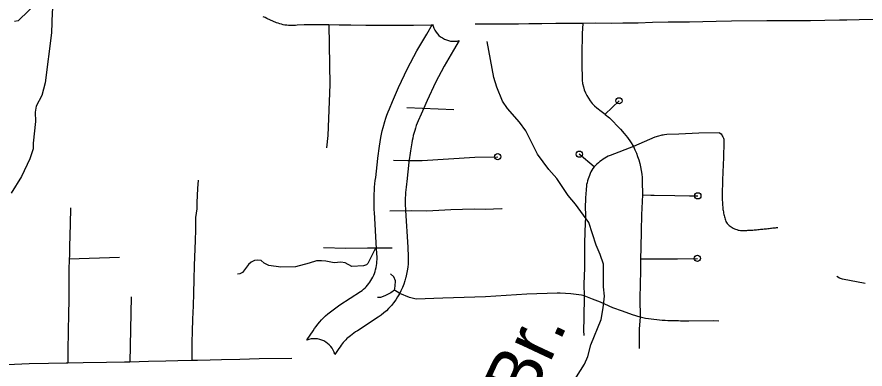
# Model space of a CAD drawing. Extents: x -19 to 366, y -4 to 359.
# Drawn here: x 152.307 to 153.594, y 181.952 to 182.486 of the extents above; entities that cross this region are included whole.
import ezdxf

# ---------------------------------------------------------------- set-up
doc = ezdxf.new("R2010")
doc.units = 0
for name, color, linetype in [('R_Contour Annot', 7, 'Continuous'), ('R_ROW', 7, 'Continuous'), ('R_ROW Annot', 7, 'Continuous'), ('R_Temp Easement', 7, 'Continuous'), ('Sheet Fence', 7, 'Continuous')]:
    doc.layers.add(name, color=color, linetype=linetype)

msp = doc.modelspace()

# ---------------------------------------------------------------- linework, layer by layer
at = {"layer": 'R_Contour Annot'}
for p, q in [((152.9205, 182.3384), (152.9206, 182.3384)), ((152.9021, 182.2654), (152.9021, 182.2657)), ((152.897, 182.1925), (152.897, 182.1924)), ((152.897, 182.1924), (152.9003, 182.1368)), ((152.9003, 182.1368), (152.9003, 182.1368)), ((152.897, 182.0897), (152.897, 182.0895)), ((152.8715, 182.044), (152.871, 182.0435))]:
    msp.add_line(p, q, dxfattribs=at)
for points in [[(152.8771, 182.3572), (152.8864, 182.3786), (152.8998, 182.4073), (152.9141, 182.4341), (152.9291, 182.4595), (152.938, 182.4746)], [(152.9783, 182.4497), (152.9698, 182.4354), (152.9554, 182.411), (152.9422, 182.3862), (152.9296, 182.3591), (152.9205, 182.3384)], [(152.8551, 182.2715), (152.8575, 182.2898), (152.8597, 182.3028), (152.8606, 182.3077), (152.8617, 182.3128), (152.8629, 182.3178), (152.8655, 182.3272), (152.8671, 182.3321), (152.8687, 182.3368), (152.8705, 182.3416), (152.8724, 182.3463), (152.8771, 182.3572)], [(152.9206, 182.3384), (152.9161, 182.3282), (152.9147, 182.3246), (152.9133, 182.3209), (152.9121, 182.3172), (152.9109, 182.3135), (152.9087, 182.3057), (152.9078, 182.3021), (152.907, 182.2984), (152.9063, 182.2946), (152.9044, 182.2829), (152.9021, 182.2654)], [(152.8497, 182.1895), (152.8495, 182.1926), (152.8493, 182.1977), (152.8492, 182.2028), (152.8492, 182.2078), (152.8493, 182.2128), (152.8495, 182.2177), (152.8498, 182.2226), (152.8501, 182.2276), (152.8506, 182.2326), (152.8511, 182.2375), (152.8517, 182.242), (152.8551, 182.2712)], [(152.9021, 182.2657), (152.8987, 182.2364), (152.8982, 182.2319), (152.8977, 182.2278), (152.8973, 182.2237), (152.897, 182.2197), (152.8968, 182.2155), (152.8966, 182.2113), (152.8965, 182.2073), (152.8965, 182.2032), (152.8966, 182.1992), (152.8968, 182.1952), (152.897, 182.1925)], [(152.853, 182.134), (152.8497, 182.1896)], [(152.9003, 182.1368), (152.9011, 182.1221), (152.9011, 182.1167), (152.9008, 182.1114), (152.9003, 182.1062), (152.8995, 182.1009), (152.8985, 182.0958), (152.8974, 182.0908), (152.897, 182.0897)], [(152.8514, 182.1024), (152.8515, 182.1025), (152.8522, 182.1058), (152.8528, 182.1088), (152.8532, 182.1119), (152.8536, 182.1151), (152.8537, 182.1182), (152.8538, 182.1211), (152.853, 182.1339)], [(152.8372, 182.0766), (152.8373, 182.0767), (152.8394, 182.0791), (152.8413, 182.0814), (152.843, 182.0836), (152.8444, 182.0859), (152.846, 182.0886), (152.8474, 182.0913), (152.8486, 182.094), (152.8497, 182.0968), (152.8507, 182.0997), (152.8515, 182.1027)], [(152.897, 182.0895), (152.8959, 182.0856), (152.8942, 182.0806), (152.8922, 182.0756), (152.89, 182.0706), (152.8876, 182.066), (152.885, 182.0615), (152.882, 182.0568), (152.8788, 182.0524), (152.8754, 182.0483), (152.8721, 182.0446), (152.8715, 182.044)], [(152.747, 181.9959), (152.7475, 181.9965), (152.7567, 182.01), (152.7589, 182.0133), (152.7614, 182.0166), (152.764, 182.02), (152.7668, 182.0233), (152.7696, 182.0264), (152.7725, 182.0294), (152.7756, 182.0324), (152.7792, 182.0357), (152.785, 182.0402), (152.7933, 182.0463), (152.7972, 182.0491), (152.8287, 182.0694), (152.831, 182.0711), (152.8333, 182.073), (152.8355, 182.0749), (152.8377, 182.0771)], [(152.871, 182.0435), (152.868, 182.0404), (152.8641, 182.037), (152.8599, 182.0336), (152.8555, 182.0304), (152.8239, 182.01), (152.8212, 182.0081), (152.8134, 182.0023), (152.8096, 181.9994), (152.8081, 181.998), (152.8062, 181.9961), (152.8043, 181.9942), (152.8025, 181.9921), (152.8007, 181.9901), (152.7991, 181.988), (152.7975, 181.9858), (152.7958, 181.9833), (152.7895, 181.9741)]]:
    msp.add_lwpolyline(points, dxfattribs=at)
for centre, radius, start, end in [((152.9704, 182.4819), 0.0332, 192.6881, 283.8535), ((152.7584, 181.9658), 0.0322, 15.0877, 110.7349)]:
    msp.add_arc(centre, radius, start, end, dxfattribs=at)
at = {"layer": 'R_ROW'}
for points in [[(152.7807, 182.4735), (152.7739, 182.4736), (152.7636, 182.4737), (152.7533, 182.4736), (152.743, 182.4734), (152.7327, 182.4732), (152.73, 182.4728), (152.7274, 182.4726), (152.7247, 182.4725), (152.722, 182.4726), (152.7193, 182.4727), (152.7166, 182.4729), (152.714, 182.4733), (152.7113, 182.4738), (152.7087, 182.4744), (152.7061, 182.4751), (152.7036, 182.4759), (152.701, 182.4768), (152.6866, 182.4832), (152.6838, 182.4845), (152.6809, 182.4856)], [(153.6335, 182.4825), (153.6095, 182.4819), (153.5854, 182.4814), (153.5666, 182.4809)], [(152.7807, 182.4735), (152.782, 182.3833), (152.7789, 182.3059), (152.7771, 182.2872)], [(152.9384, 182.4732), (152.9088, 182.4725), (152.8958, 182.4726), (152.8365, 182.4727), (152.8139, 182.4731), (152.796, 182.4731), (152.7807, 182.4735)], [(153.128, 182.4755), (153.125, 182.4755), (153.1039, 182.4751), (153.084, 182.4751), (153.0686, 182.4747), (153.0446, 182.4746), (153.0227, 182.4745), (153.0026, 182.4744)], [(153.1659, 182.4757), (153.1467, 182.4755), (153.128, 182.4755)], [(153.1659, 182.4757), (153.1651, 182.4605), (153.1646, 182.4283), (153.1644, 182.4153), (153.165, 182.3895), (153.1657, 182.3847), (153.1668, 182.3799), (153.1682, 182.3753), (153.1699, 182.3708), (153.172, 182.3664), (153.1745, 182.3623), (153.1773, 182.3583), (153.1803, 182.3546), (153.1837, 182.3511), (153.1873, 182.3479), (153.1938, 182.343), (153.2, 182.3381)], [(153.5666, 182.4809), (153.5553, 182.4806), (153.5335, 182.4803), (153.5116, 182.4799), (153.4928, 182.4799), (153.4642, 182.4796), (153.4452, 182.4796), (153.3917, 182.479), (153.3683, 182.4786), (153.328, 182.4779), (153.2954, 182.4775), (153.2719, 182.4769), (153.2501, 182.4763), (153.2267, 182.4761), (153.2102, 182.4758), (153.1851, 182.4759), (153.1659, 182.4757)], [(153.221, 182.3585), (153.2, 182.3381)], [(153.2, 182.3381), (153.2001, 182.3379), (153.2063, 182.3326), (153.2122, 182.327), (153.2178, 182.3212), (153.2233, 182.3153), (153.2286, 182.309), (153.2336, 182.3027), (153.2383, 182.2961), (153.2428, 182.2894)], [(153.3734, 182.3098), (153.3419, 182.3096), (153.3116, 182.308), (153.2933, 182.3072), (153.2897, 182.3068), (153.2879, 182.3066), (153.286, 182.3063), (153.2843, 182.3059), (153.2807, 182.305), (153.279, 182.3045), (153.2772, 182.304), (153.2754, 182.3034), (153.2428, 182.2894)], [(153.3734, 182.3098), (153.3759, 182.3085), (153.3767, 182.3071), (153.3777, 182.3054), (153.3787, 182.3037), (153.3794, 182.302), (153.3798, 182.3002), (153.3798, 182.2983), (153.3798, 182.2964), (153.3798, 182.2945), (153.3798, 182.2926), (153.3798, 182.2908), (153.3798, 182.2889), (153.3798, 182.287), (153.3798, 182.2851), (153.3797, 182.2832), (153.3797, 182.2813), (153.3797, 182.2794), (153.3796, 182.2775), (153.3796, 182.2756), (153.3795, 182.2737), (153.3794, 182.2718), (153.3794, 182.2699), (153.3793, 182.268), (153.3792, 182.2662), (153.3791, 182.2643), (153.3791, 182.2624), (153.379, 182.2605), (153.3789, 182.2586), (153.3788, 182.2567), (153.3787, 182.2548), (153.3786, 182.2529), (153.3786, 182.251), (153.3785, 182.2491), (153.3784, 182.2472), (153.3783, 182.2453), (153.3782, 182.2434), (153.3782, 182.2415), (153.3781, 182.2396), (153.378, 182.2377), (153.378, 182.2358), (153.3779, 182.2339), (153.3779, 182.232), (153.3778, 182.2301), (153.3778, 182.2282), (153.3777, 182.2263), (153.3777, 182.2244), (153.3776, 182.2225), (153.3776, 182.2206), (153.3776, 182.2187), (153.3776, 182.2168), (153.3776, 182.2149), (153.3776, 182.213), (153.3776, 182.2111), (153.3777, 182.2092), (153.3777, 182.2073), (153.3778, 182.2054), (153.3778, 182.2035), (153.378, 182.2016), (153.3781, 182.1997), (153.3783, 182.1978), (153.3785, 182.1959), (153.3787, 182.1939), (153.379, 182.192), (153.3793, 182.1902), (153.3796, 182.1883), (153.38, 182.1864), (153.3804, 182.1846), (153.3808, 182.1827), (153.3813, 182.1809), (153.3818, 182.1791), (153.3824, 182.1774), (153.3831, 182.1757), (153.3841, 182.174), (153.3852, 182.1724), (153.3866, 182.1709), (153.388, 182.1696), (153.3895, 182.1684), (153.391, 182.1673), (153.3926, 182.1664), (153.3943, 182.1654), (153.3961, 182.1646), (153.3979, 182.1638), (153.3997, 182.1632), (153.4016, 182.1626), (153.4034, 182.1622), (153.4053, 182.162), (153.4072, 182.162), (153.4091, 182.162), (153.4109, 182.162), (153.4128, 182.162), (153.4147, 182.1621), (153.4165, 182.1622), (153.4184, 182.1623), (153.4203, 182.1624), (153.4222, 182.1625), (153.4241, 182.1626), (153.426, 182.1628), (153.4279, 182.1629), (153.4298, 182.1631)], [(153.2428, 182.2894), (153.2073, 182.2757), (153.2046, 182.2744), (153.202, 182.273), (153.1994, 182.2715), (153.1968, 182.2699), (153.1943, 182.2682), (153.1919, 182.2664), (153.1896, 182.2646), (153.1873, 182.2626), (153.1851, 182.2606), (153.183, 182.2585)], [(153.2428, 182.2894), (153.2451, 182.2844), (153.2473, 182.2793), (153.2492, 182.2742), (153.2509, 182.2689), (153.2524, 182.2637), (153.2536, 182.2583), (153.2546, 182.2529), (153.2554, 182.2475), (153.2559, 182.242), (153.2562, 182.2365), (153.2566, 182.2158)], [(153.183, 182.2585), (153.1606, 182.2776)], [(152.8786, 182.2685), (152.9003, 182.268), (152.9224, 182.2682), (153.0021, 182.273), (153.0368, 182.2737)], [(153.183, 182.2585), (153.1813, 182.2561), (153.1798, 182.2535), (153.1784, 182.2509), (153.1771, 182.2482), (153.176, 182.2455), (153.1749, 182.2428), (153.174, 182.24), (153.1731, 182.2372), (153.1724, 182.2343), (153.1718, 182.2314), (153.171, 182.2221), (153.1707, 182.219), (153.1706, 182.2159), (153.1703, 182.2129), (153.1702, 182.2098), (153.17, 182.2067), (153.1698, 182.2005), (153.1699, 182.1828), (153.169, 182.1611), (153.1686, 182.1411), (153.1685, 182.1211), (153.1683, 182.1043), (153.1678, 182.0935), (153.1677, 182.0799), (153.1679, 182.063)], [(152.5822, 182.2384), (152.581, 182.2256), (152.5802, 182.2042), (152.5801, 182.195), (152.5781, 182.1815), (152.5781, 182.1631), (152.5776, 182.1466), (152.5764, 182.109), (152.5755, 182.0878), (152.5751, 182.0668), (152.5745, 182.0477), (152.5736, 182.0275), (152.5733, 182.0088), (152.5728, 181.9926), (152.5726, 181.9648)], [(153.2566, 182.2158), (153.2552, 182.1858), (153.2545, 182.1614), (153.2541, 182.1356), (153.2537, 182.119)], [(153.2566, 182.2158), (153.2691, 182.2155), (153.2742, 182.2154), (153.3054, 182.215), (153.3281, 182.2145), (153.3405, 182.2145)], [(152.3887, 182.1961), (152.3878, 182.1715), (152.3872, 182.1378), (152.3869, 182.1233), (152.3867, 182.1191)], [(153.0434, 182.1952), (153.043, 182.195), (153.0176, 182.194), (153.0012, 182.1943), (152.9655, 182.1932), (152.9295, 182.1914), (152.9061, 182.1918), (152.8733, 182.191)], [(153.4298, 182.1631), (153.4316, 182.1633), (153.4335, 182.1635), (153.4354, 182.1637), (153.4373, 182.1639), (153.4392, 182.1641), (153.4411, 182.1643), (153.443, 182.1645), (153.4449, 182.1647), (153.4468, 182.1649), (153.4487, 182.1652), (153.4506, 182.1654), (153.4525, 182.1656), (153.4544, 182.1658), (153.4562, 182.166), (153.4582, 182.1662), (153.46, 182.1664), (153.4619, 182.1666)], [(152.8515, 182.1351), (152.8394, 182.1349), (152.8064, 182.1346), (152.7723, 182.1356)], [(152.8766, 182.1354), (152.8515, 182.1351)], [(152.3867, 182.1191), (152.386, 182.1016), (152.3862, 182.0802), (152.3859, 182.0558), (152.3857, 182.0362), (152.3849, 182.0091), (152.3845, 181.9804), (152.3843, 181.9608)], [(152.3867, 182.1191), (152.4628, 182.1213)], [(153.2537, 182.119), (153.2534, 182.0996), (153.253, 182.0815), (153.2527, 182.0583), (153.2529, 182.0305)], [(153.2537, 182.119), (153.2822, 182.1191), (153.3099, 182.1191), (153.3399, 182.1196)], [(152.88, 182.0715), (152.8813, 182.0778), (152.8818, 182.0856), (152.8792, 182.0918), (152.8742, 182.0961)], [(153.5947, 182.0816), (153.5603, 182.0882), (153.5555, 182.0899), (153.5513, 182.0921)], [(152.88, 182.0715), (152.8745, 182.0673), (152.8653, 182.063), (152.8589, 182.0604), (152.8544, 182.0603)], [(153.1679, 182.063), (153.1639, 182.0637), (153.1558, 182.0649), (153.1477, 182.0658), (153.1395, 182.0664), (153.1314, 182.0668), (153.1273, 182.0669), (153.0812, 182.0652), (153.0185, 182.0614), (152.9535, 182.0594), (152.9131, 182.058), (152.9032, 182.0603), (152.8885, 182.0663), (152.88, 182.0715)], [(152.4808, 182.0613), (152.4786, 181.9626)], [(153.1679, 182.063), (153.1673, 182.0289), (153.1672, 182.0104), (153.1675, 182.003)], [(153.2529, 182.0305), (153.2415, 182.0341), (153.226, 182.0399), (153.2115, 182.0449), (153.193, 182.0531), (153.1805, 182.0581), (153.1754, 182.06), (153.1679, 182.063)], [(153.2529, 182.0305), (153.2517, 182.0129), (153.2517, 181.9994), (153.2515, 181.9829)], [(153.3724, 182.0246), (153.3649, 182.0248), (153.3271, 182.0244), (153.3239, 182.0245), (153.3207, 182.0245), (153.3143, 182.0247), (153.3111, 182.0248), (153.3015, 182.025), (153.2983, 182.0251), (153.2951, 182.0252), (153.2909, 182.0254), (153.2866, 182.0256), (153.2823, 182.0259), (153.2781, 182.0264), (153.2739, 182.0269), (153.2697, 182.0274), (153.2655, 182.0281), (153.2612, 182.0288), (153.2571, 182.0296), (153.2529, 182.0305)], [(152.7246, 181.968), (152.675, 181.9672), (152.6455, 181.9664), (152.6178, 181.9658), (152.6003, 181.9654), (152.581, 181.9651), (152.5726, 181.9648)], [(152.3843, 181.9608), (152.3819, 181.9608), (152.3552, 181.9602), (152.3257, 181.9597), (152.3036, 181.959), (152.279, 181.9583), (152.2473, 181.9578), (152.2373, 181.9574), (152.2273, 181.9571), (152.2173, 181.9569), (152.2073, 181.9568), (152.1665, 181.9564), (152.1393, 181.9561), (152.1094, 181.9559), (152.0974, 181.9558)], [(152.4786, 181.9626), (152.4707, 181.9625), (152.4431, 181.962), (152.4078, 181.9612), (152.3843, 181.9608)], [(152.5726, 181.9648), (152.5512, 181.9642), (152.5334, 181.9638), (152.5071, 181.9634), (152.4786, 181.9626)]]:
    msp.add_lwpolyline(points, dxfattribs=at)
for centre in [(153.221, 182.3585), (153.0368, 182.2737), (153.1606, 182.2776), (153.3405, 182.2145), (153.3399, 182.1196)]:
    msp.add_circle(centre, 0.00473, dxfattribs=at)
at = {"layer": 'R_ROW Annot'}
msp.add_line((152.899, 182.3483), (152.97, 182.3453), dxfattribs=at)
msp.add_lwpolyline([(152.8515, 182.1351), (152.8399, 182.1121), (152.8377, 182.11), (152.833, 182.1082), (152.8155, 182.1074), (152.8055, 182.1128), (152.799, 182.1137), (152.7888, 182.1131), (152.7758, 182.1155), (152.7693, 182.1162), (152.7619, 182.1157), (152.7508, 182.1123), (152.7301, 182.1071), (152.7075, 182.1062), (152.6897, 182.1087), (152.6825, 182.1122), (152.6779, 182.1166), (152.6728, 182.117), (152.6677, 182.1163), (152.6627, 182.1141), (152.6586, 182.1106), (152.6494, 182.0982), (152.6455, 182.0964), (152.6418, 182.0955)], dxfattribs=at)
at = {"layer": 'R_Temp Easement'}
for points in [[(152.4765, 182.725), (152.4744, 182.7166), (152.465, 182.7016), (152.4627, 182.696), (152.4576, 182.6755), (152.4518, 182.6598), (152.4474, 182.6531), (152.4237, 182.6264), (152.3906, 182.5969), (152.3754, 182.5794), (152.369, 182.5645), (152.3652, 182.5372), (152.3606, 182.4926), (152.3595, 182.4614), (152.35, 182.3855), (152.3448, 182.3666), (152.3366, 182.3505), (152.3351, 182.3412), (152.3352, 182.327), (152.3317, 182.2943), (152.3318, 182.2855), (152.3266, 182.2704), (152.3143, 182.2436), (152.2985, 182.2183)], [(152.3409, 182.5106), (152.3093, 182.4798)], [(152.3093, 182.4798), (152.3035, 182.4788)], [(153.1503, 181.9307), (153.1683, 181.9591), (153.1734, 181.9708), (153.1783, 181.9888), (153.1939, 182.0272), (153.197, 182.0445), (153.1989, 182.0626), (153.1975, 182.0764), (153.1972, 182.1109), (153.1922, 182.1257), (153.1862, 182.1396), (153.1751, 182.1739), (153.1551, 182.2016), (153.1437, 182.2151), (153.1267, 182.2407), (153.1143, 182.2542), (153.0974, 182.2778), (153.0793, 182.3129), (153.0698, 182.3262), (153.0518, 182.3469), (153.044, 182.358), (153.0354, 182.3792), (153.031, 182.3936), (153.021, 182.4482)]]:
    msp.add_lwpolyline(points, dxfattribs=at)
at = {"layer": 'Sheet Fence'}
for points in [[(154.1159, 1.8709), (153.9063, 10.4874), (153.696, 19.1041), (153.485, 27.7209), (153.2733, 36.3378), (153.0608, 44.9549), (152.8476, 53.5721), (152.6337, 62.1894), (152.419, 70.8069), (152.2036, 79.4245), (151.9875, 88.0422), (151.7707, 96.6601), (151.5531, 105.2782), (151.3348, 113.8963), (151.1158, 122.5147), (150.8961, 131.1331), (150.6757, 139.7517), (150.4545, 148.3704), (150.2326, 156.9893), (150.0101, 165.6083), (149.7867, 174.2275), (149.5627, 182.8468), (149.338, 191.4662), (149.1125, 200.0858), (148.8864, 208.7055), (148.6595, 217.3254), (148.4319, 225.9454), (148.2037, 234.5655), (147.9747, 243.1858), (147.745, 251.8063), (147.5146, 260.4269), (147.2835, 269.0476), (147.0517, 277.6685), (146.8191, 286.2895), (146.5859, 294.9106), (146.352, 303.5319), (146.1174, 312.1534), (145.8821, 320.775), (145.6461, 329.3967), (145.4094, 338.0186), (145.172, 346.6406)], [(0, 180.8999), (7.1228, 180.9044), (14.2457, 180.9176), (21.3685, 180.9397), (28.4912, 180.9706), (35.614, 181.0103), (42.7366, 181.0589), (49.8592, 181.1163), (56.9818, 181.1825), (64.1042, 181.2575), (71.2266, 181.3414), (78.3488, 181.4341), (85.4709, 181.5357), (92.5929, 181.646), (99.7147, 181.7652), (106.8364, 181.8933), (113.9579, 182.0301), (121.0793, 182.1758), (128.2005, 182.3303), (135.3214, 182.4936), (142.4422, 182.6658), (149.5627, 182.8468), (156.683, 183.0366), (163.8031, 183.2352), (170.9229, 183.4427), (178.0425, 183.659), (185.1617, 183.8841), (192.2807, 184.1181), (199.3994, 184.3608), (206.5178, 184.6124), (213.6359, 184.8728), (220.7537, 185.1421), (227.8711, 185.4201), (234.9881, 185.707), (242.1048, 186.0027), (249.2212, 186.3073), (256.3371, 186.6206), (263.4526, 186.9428), (270.5678, 187.2738), (277.6825, 187.6136), (284.7968, 187.9622), (291.9107, 188.3197), (299.0241, 188.6859), (306.1371, 189.061), (313.2495, 189.4449), (320.3615, 189.8377), (327.4731, 190.2392), (334.5841, 190.6495), (341.6946, 191.0687)], [(0, 172.2839), (7.1335, 172.2883), (14.267, 172.3015), (21.4005, 172.3236), (28.5339, 172.3544), (35.6673, 172.3941), (42.8006, 172.4426), (49.9339, 172.4999), (57.0671, 172.566), (64.2002, 172.6409), (71.3332, 172.7246), (78.4661, 172.8172), (85.5989, 172.9186), (92.7315, 173.0287), (99.8641, 173.1477), (106.9964, 173.2755), (114.1286, 173.4122), (121.2606, 173.5576), (128.3925, 173.7119), (135.5241, 173.8749), (142.6555, 174.0468), (149.7867, 174.2275), (156.9177, 174.417), (164.0485, 174.6153), (171.179, 174.8224), (178.3092, 175.0383), (185.4392, 175.2631), (192.5688, 175.4966), (199.6982, 175.739), (206.8273, 175.9902), (213.9561, 176.2502), (221.0845, 176.5189), (228.2126, 176.7965), (235.3404, 177.083), (242.4677, 177.3782), (249.5948, 177.6822), (256.7214, 177.995), (263.8476, 178.3167), (270.9735, 178.6471), (278.0989, 178.9863), (285.2239, 179.3344), (292.3485, 179.6912), (299.4726, 180.0569), (306.5963, 180.4314), (313.7195, 180.8146), (320.8422, 181.2067), (327.9644, 181.6076), (335.0862, 182.0172), (342.2074, 182.4357)]]:
    msp.add_spline(points, degree=3, dxfattribs=at)

# ---------------------------------------------------------------- texts
at = {"layer": 'R_Temp Easement'}
msp.add_text('Br.', height=0.08, rotation=64.9022, dxfattribs=at).set_placement((153.0853, 181.8952))

doc.saveas('drawing.dxf')
